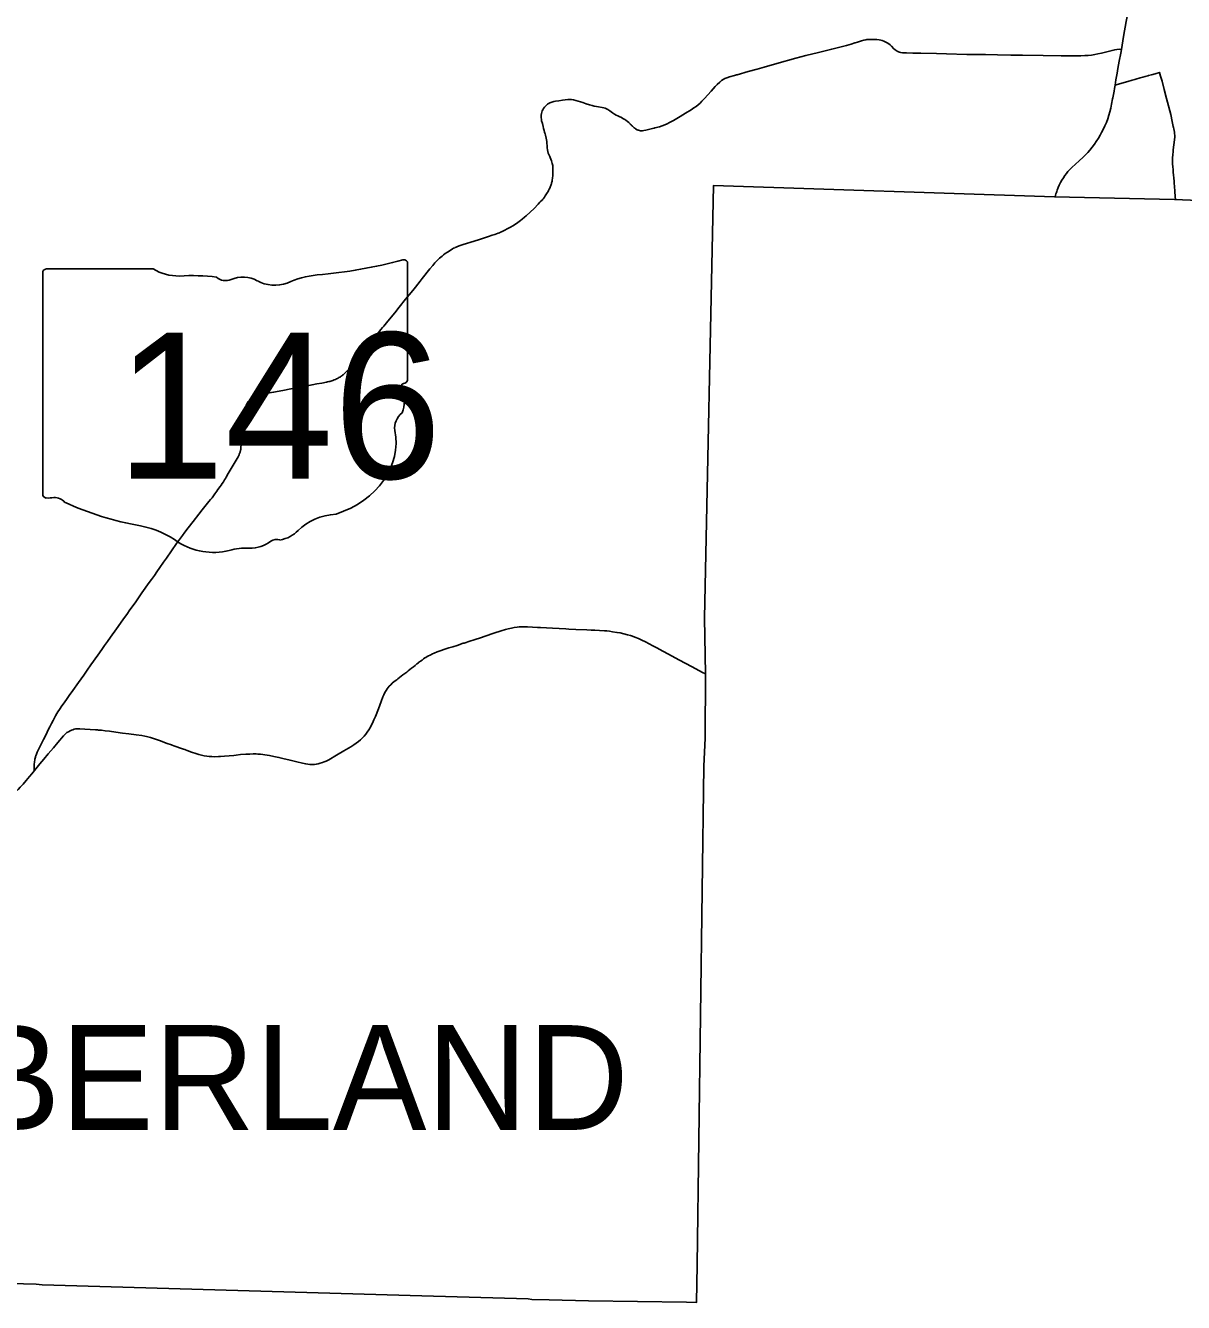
# Model space of a CAD drawing. Extents: x 1761803 to 2441803, y 509895 to 949895.
# Drawn here: x 2213926 to 2236027, y 766180 to 790556 of the extents above; entities that cross this region are included whole.
import ezdxf

# ---------------------------------------------------------------- set-up
doc = ezdxf.new("R2010")
doc.units = 0
for name, color, linetype in [('GM_X_County', 7, 'Continuous'), ('GM_X_County_Road', 7, 'Continuous'), ('GM_X_Minor_Lake', 7, 'Continuous'), ('GM_X_Township_Road', 7, 'Continuous')]:
    doc.layers.add(name, color=color, linetype=linetype)

msp = doc.modelspace()

# ---------------------------------------------------------------- linework, layer by layer
at = {"layer": 'GM_X_County'}
msp.add_lwpolyline([(2237079, 787186), (2235857, 787235), (2233562, 787283), (2227054, 787501), (2226882, 779241), (2226906, 778181), (2226899, 776950), (2226874, 776417), (2226745, 766901), (2226735, 766180), (2226544, 766184), (2224671, 766212), (2223922, 766228), (2223586, 766237), (2223518, 766250), (2221487, 766304), (2214245, 766519), (2214126, 766527), (2207163, 766713)], dxfattribs=at)
at = {"layer": 'GM_X_Minor_Lake'}
for points in [[(2234842, 790097), (2234870, 790261), (2234885, 790346), (2234936, 790634), (2234970, 790821)], [(2214097, 776334), (2214092, 776356), (2214090, 776368), (2214088, 776385), (2214088, 776399), (2214089, 776425), (2214091, 776460), (2214094, 776486), (2214097, 776509), (2214101, 776531), (2214105, 776554), (2214110, 776572), (2214114, 776588), (2214118, 776602), (2214123, 776616), (2214133, 776644), (2214150, 776682), (2214208, 776800), (2214270, 776927), (2214298, 776986), (2214379, 777151), (2214387, 777168), (2214418, 777230), (2214450, 777291), (2214497, 777378), (2214525, 777426), (2214544, 777456), (2214573, 777499), (2214621, 777570), (2214660, 777626), (2214719, 777708), (2214759, 777764), (2214828, 777860), (2214938, 778016), (2215036, 778155), (2215105, 778251), (2215173, 778351), (2215303, 778537), (2215381, 778646), (2215433, 778718), (2215488, 778796), (2215549, 778881), (2215664, 779041), (2215739, 779145), (2215797, 779228), (2215856, 779311), (2215918, 779399), (2215979, 779485), (2216028, 779555), (2216082, 779633), (2216147, 779728), (2216210, 779816), (2216267, 779896), (2216328, 779981), (2216384, 780058), (2216431, 780125), (2216490, 780212), (2216558, 780309), (2216615, 780389), (2216809, 780666), (2216865, 780746), (2216921, 780824), (2216967, 780887), (2217028, 780965), (2217126, 781091), (2217232, 781226), (2217297, 781308), (2217375, 781405), (2217427, 781468), (2217459, 781510), (2217485, 781543), (2217537, 781615), (2217576, 781668), (2217598, 781700), (2217639, 781755), (2217659, 781784), (2217680, 781815), (2217701, 781848), (2217724, 781884), (2217740, 781909), (2217755, 781934), (2217796, 782002), (2217852, 782098), (2217947, 782259), (2217981, 782322), (2217995, 782350), (2218000, 782360), (2218006, 782374), (2218012, 782387), (2218017, 782400), (2218020, 782411), (2218024, 782424), (2218027, 782436), (2218029, 782447), (2218032, 782460), (2218033, 782471), (2218037, 782496), (2218044, 782565), (2218050, 782641), (2218053, 782676), (2218066, 782826), (2218078, 782960), (2218090, 783064), (2218096, 783109), (2218100, 783145), (2218106, 783180), (2218110, 783209), (2218115, 783232), (2218120, 783252), (2218124, 783270), (2218129, 783285), (2218134, 783300), (2218139, 783312), (2218144, 783324), (2218149, 783334), (2218155, 783344), (2218162, 783356), (2218171, 783369), (2218177, 783377), (2218183, 783386), (2218189, 783393), (2218195, 783399), (2218204, 783410), (2218214, 783421), (2218224, 783430), (2218233, 783438), (2218244, 783447), (2218256, 783456), (2218268, 783464), (2218281, 783472), (2218293, 783478), (2218305, 783484), (2218316, 783488), (2218326, 783492), (2218338, 783495), (2218350, 783498), (2218369, 783503), (2218391, 783507), (2218546, 783535), (2218659, 783556), (2218836, 783590), (2218990, 783620), (2219138, 783649), (2219244, 783670), (2219302, 783681), (2219396, 783698), (2219483, 783713), (2219583, 783732), (2219670, 783749), (2219691, 783753), (2219712, 783758), (2219733, 783763), (2219753, 783769), (2219774, 783775), (2219794, 783782), (2219817, 783791), (2219840, 783801), (2219860, 783809), (2219879, 783819), (2219893, 783826), (2219908, 783834), (2219922, 783842), (2219935, 783850), (2219949, 783860), (2219964, 783870), (2219976, 783880), (2219989, 783891), (2220021, 783920), (2220052, 783950), (2220074, 783973), (2220096, 783998), (2220116, 784020), (2220148, 784057), (2220203, 784123), (2220243, 784170), (2220306, 784246), (2220403, 784366), (2220460, 784438), (2220525, 784520), (2220580, 784589), (2220709, 784751), (2220741, 784790), (2220762, 784814), (2220792, 784849), (2220842, 784914), (2220972, 785074), (2221057, 785179), (2221181, 785331), (2221318, 785498), (2221369, 785562), (2221456, 785674), (2221498, 785728), (2221644, 785909), (2221700, 785978), (2221719, 786001), (2221739, 786026), (2221764, 786052), (2221786, 786076), (2221810, 786099), (2221830, 786117), (2221850, 786135), (2221875, 786154), (2221904, 786177), (2221938, 786202), (2221977, 786229), (2222029, 786263), (2222077, 786291), (2222097, 786303), (2222117, 786313), (2222129, 786319), (2222142, 786325), (2222157, 786332), (2222171, 786337), (2222220, 786354), (2222279, 786373), (2222486, 786439), (2222590, 786472), (2222765, 786530), (2222835, 786553), (2222884, 786570), (2222913, 786580), (2222945, 786591), (2222970, 786601), (2222993, 786610), (2223012, 786619), (2223035, 786630), (2223059, 786642), (2223087, 786656), (2223108, 786668), (2223133, 786681), (2223180, 786709), (2223225, 786735), (2223296, 786779), (2223324, 786797), (2223348, 786813), (2223375, 786833), (2223407, 786857), (2223452, 786895), (2223481, 786921), (2223556, 786991), (2223633, 787066), (2223711, 787146), (2223745, 787181), (2223764, 787202), (2223785, 787225), (2223801, 787244), (2223816, 787263), (2223830, 787281), (2223845, 787302), (2223859, 787322), (2223872, 787344), (2223885, 787364), (2223899, 787389), (2223910, 787410), (2223922, 787433), (2223931, 787452), (2223940, 787472), (2223946, 787487), (2223951, 787502), (2223957, 787519), (2223962, 787534), (2223966, 787551), (2223970, 787569), (2223975, 787588), (2223979, 787611), (2223982, 787635), (2223985, 787657), (2223988, 787683), (2223990, 787709), (2223991, 787735), (2223992, 787762), (2223993, 787785), (2223993, 787808), (2223991, 787843), (2223990, 787866), (2223987, 787887), (2223982, 787905), (2223978, 787921), (2223970, 787949), (2223963, 787971), (2223950, 788004), (2223938, 788035), (2223930, 788056), (2223904, 788120), (2223894, 788151), (2223886, 788186), (2223881, 788219), (2223880, 788258), (2223878, 788313), (2223876, 788342), (2223871, 788374), (2223863, 788409), (2223849, 788466), (2223842, 788491), (2223839, 788504), (2223833, 788523), (2223826, 788551), (2223814, 788593), (2223804, 788630), (2223790, 788684), (2223776, 788739), (2223771, 788768), (2223768, 788791), (2223766, 788818), (2223766, 788820), (2223768, 788848), (2223773, 788874), (2223780, 788900), (2223789, 788925), (2223799, 788946), (2223814, 788972), (2223831, 788996), (2223851, 789019), (2223867, 789036), (2223888, 789053), (2223910, 789068), (2223911, 789069), (2223933, 789081), (2223952, 789089), (2223974, 789096), (2224006, 789103), (2224042, 789110), (2224107, 789121), (2224175, 789132), (2224227, 789139), (2224276, 789143), (2224309, 789144), (2224346, 789143), (2224385, 789138), (2224427, 789128), (2224472, 789115), (2224562, 789086), (2224627, 789064), (2224687, 789044), (2224740, 789028), (2224781, 789017), (2224825, 789008), (2224861, 789003), (2224932, 788991), (2224962, 788986), (2224991, 788978), (2225015, 788968), (2225039, 788955), (2225077, 788929), (2225127, 788892), (2225165, 788867), (2225199, 788847), (2225231, 788831), (2225266, 788814), (2225287, 788804), (2225299, 788799), (2225328, 788783), (2225365, 788761), (2225384, 788748), (2225413, 788726), (2225440, 788703), (2225452, 788692), (2225461, 788683), (2225464, 788679), (2225465, 788678), (2225469, 788674), (2225484, 788658), (2225491, 788652), (2225495, 788648), (2225506, 788637), (2225508, 788635), (2225525, 788620), (2225530, 788616), (2225539, 788608), (2225544, 788604), (2225556, 788594), (2225566, 788586), (2225579, 788577), (2225587, 788573), (2225598, 788567), (2225618, 788559), (2225627, 788556), (2225642, 788552), (2225661, 788548), (2225680, 788547), (2225699, 788548), (2225724, 788551), (2225762, 788559), (2225817, 788572), (2225890, 788590), (2225921, 788598), (2225934, 788601), (2226023, 788625), (2226076, 788641), (2226128, 788660), (2226173, 788680), (2226216, 788702), (2226293, 788746), (2226420, 788821), (2226524, 788884), (2226631, 788948), (2226683, 788982), (2226726, 789012), (2226764, 789042), (2226800, 789075), (2226837, 789112), (2226883, 789163), (2227010, 789305), (2227088, 789390), (2227129, 789432), (2227176, 789478), (2227209, 789506), (2227239, 789526), (2227272, 789544), (2227309, 789558), (2227359, 789575), (2227457, 789602), (2227495, 789613), (2227510, 789618), (2227719, 789676), (2227889, 789724), (2228025, 789763), (2228267, 789834), (2228625, 789933), (2228819, 789983), (2229061, 790042), (2229188, 790074), (2229315, 790107), (2229443, 790139), (2229592, 790176), (2229684, 790202), (2229755, 790224), (2229763, 790227), (2229802, 790240), (2229880, 790266), (2229924, 790279), (2229926, 790279), (2229963, 790286), (2229983, 790288), (2230019, 790291), (2230065, 790291), (2230121, 790290), (2230175, 790287), (2230217, 790282), (2230249, 790275), (2230275, 790268), (2230306, 790257), (2230345, 790239), (2230374, 790223), (2230402, 790205), (2230429, 790185), (2230456, 790160), (2230501, 790113), (2230523, 790093), (2230543, 790078), (2230565, 790065), (2230589, 790054), (2230604, 790048), (2230632, 790041), (2230667, 790036), (2230699, 790034), (2230739, 790033), (2230860, 790030), (2231011, 790028), (2231316, 790023), (2231506, 790018), (2231893, 790006), (2232044, 790003), (2232251, 790000), (2232477, 789996), (2232733, 789992), (2232956, 789991), (2233350, 789983), (2233691, 789979), (2233914, 789976), (2233950, 789976), (2234068, 789978), (2234147, 789982), (2234205, 789986), (2234270, 789993), (2234332, 790002), (2234390, 790013), (2234460, 790028), (2234460, 790028)], [(2234460, 790028), (2234663, 790081), (2234715, 790093), (2234757, 790100), (2234797, 790102), (2234842, 790097)], [(2234842, 790097), (2234829, 790026), (2234800, 789873), (2234776, 789738)], [(2234776, 789738), (2234760, 789644), (2234738, 789518), (2234723, 789420)], [(2234807, 789444), (2234967, 789489), (2235049, 789512), (2235096, 789526), (2235118, 789533), (2235203, 789558), (2235250, 789571), (2235297, 789584), (2235345, 789597), (2235361, 789601), (2235414, 789617), (2235439, 789624), (2235503, 789641), (2235548, 789654)], [(2235548, 789654), (2235568, 789660), (2235589, 789590), (2235618, 789492), (2235660, 789335), (2235706, 789165), (2235786, 788855)], [(2233578, 787281), (2233587, 787318), (2233593, 787343), (2233601, 787368), (2233608, 787390), (2233616, 787414), (2233635, 787463), (2233656, 787511), (2233679, 787558), (2233707, 787606), (2233734, 787651), (2233763, 787694), (2233793, 787733), (2233822, 787768), (2233858, 787806), (2233898, 787845), (2234039, 787972), (2234113, 788042), (2234165, 788092), (2234203, 788133), (2234239, 788176), (2234286, 788235), (2234329, 788293), (2234363, 788342), (2234406, 788408), (2234438, 788462), (2234465, 788511), (2234508, 788599), (2234528, 788641), (2234555, 788708), (2234580, 788776), (2234604, 788847), (2234622, 788911), (2234640, 788981), (2234656, 789054), (2234675, 789154), (2234679, 789174), (2234702, 789300), (2234711, 789355), (2234723, 789420)], [(2234723, 789420), (2234807, 789444)], [(2235786, 788855), (2235810, 788727), (2235832, 788627), (2235836, 788608), (2235840, 788586), (2235853, 788518), (2235857, 788492), (2235859, 788459), (2235859, 788422), (2235857, 788380), (2235850, 788321), (2235838, 788233), (2235831, 788178), (2235827, 788145), (2235822, 788093), (2235817, 788025), (2235816, 788006), (2235817, 787944), (2235819, 787901), (2235822, 787872), (2235825, 787843), (2235827, 787823), (2235828, 787810), (2235830, 787788), (2235833, 787752), (2235837, 787706), (2235843, 787644), (2235848, 787586), (2235852, 787540), (2235857, 787491), (2235865, 787386), (2235871, 787291), (2235875, 787233)], [(2214097, 776334), (2214201, 776464), (2214274, 776552), (2214360, 776655), (2214458, 776770), (2214540, 776868), (2214653, 776999), (2214675, 777023), (2214692, 777039), (2214713, 777057), (2214743, 777076), (2214775, 777094), (2214802, 777106), (2214827, 777114), (2214853, 777121), (2214882, 777127), (2214919, 777130), (2214965, 777130), (2215060, 777126), (2215161, 777120), (2215259, 777112), (2215301, 777109), (2215317, 777107), (2215376, 777102), (2215448, 777094), (2215526, 777084), (2215649, 777067), (2215779, 777050), (2215896, 777036), (2216040, 777018), (2216147, 777001), (2216202, 776991), (2216234, 776984), (2216263, 776977), (2216310, 776963), (2216385, 776939), (2216482, 776905), (2216629, 776851), (2216710, 776822), (2216723, 776817), (2216755, 776806), (2216923, 776747), (2216942, 776741), (2216967, 776733), (2216976, 776730), (2217010, 776717), (2217093, 776687), (2217176, 776659), (2217236, 776641), (2217283, 776628), (2217337, 776616), (2217385, 776608), (2217430, 776603), (2217482, 776599), (2217534, 776598), (2217606, 776601), (2217645, 776603), (2217721, 776609), (2217900, 776624), (2217943, 776628), (2218031, 776637), (2218129, 776645), (2218208, 776648), (2218270, 776650), (2218326, 776650), (2218362, 776648), (2218412, 776645), (2218454, 776641), (2218493, 776635), (2218581, 776621), (2218662, 776605), (2218761, 776584), (2218835, 776566), (2218974, 776530), (2219105, 776498), (2219213, 776473), (2219274, 776461), (2219316, 776454), (2219353, 776450), (2219358, 776449), (2219397, 776448), (2219439, 776451), (2219474, 776455), (2219513, 776463), (2219551, 776472), (2219594, 776486), (2219624, 776498), (2219663, 776515), (2219712, 776541), (2219859, 776627), (2220004, 776710), (2220137, 776789), (2220193, 776824), (2220238, 776855), (2220280, 776887), (2220317, 776918), (2220353, 776952), (2220388, 776990), (2220421, 777031), (2220448, 777068), (2220477, 777111), (2220508, 777161), (2220532, 777204), (2220548, 777236), (2220576, 777299), (2220603, 777366), (2220661, 777515), (2220714, 777653), (2220747, 777739), (2220764, 777782), (2220784, 777823), (2220806, 777861), (2220826, 777891), (2220846, 777917), (2220869, 777945), (2220897, 777973), (2220926, 778000), (2220964, 778032), (2221010, 778068), (2221030, 778083), (2221063, 778109), (2221128, 778159), (2221167, 778189), (2221201, 778215), (2221229, 778237), (2221260, 778261), (2221294, 778287), (2221328, 778313), (2221364, 778342), (2221397, 778368), (2221428, 778393), (2221429, 778394), (2221462, 778419), (2221493, 778443), (2221522, 778464), (2221550, 778483), (2221569, 778495), (2221594, 778510), (2221620, 778525), (2221646, 778539), (2221694, 778562), (2221724, 778575), (2221782, 778599), (2221837, 778619), (2221931, 778651), (2222006, 778675), (2222081, 778698), (2222162, 778724), (2222280, 778763), (2222295, 778768), (2222314, 778775), (2222385, 778798), (2222507, 778837), (2222607, 778868), (2222696, 778897), (2222864, 778954), (2223004, 779000), (2223089, 779026), (2223139, 779040), (2223204, 779055), (2223255, 779065), (2223308, 779072), (2223347, 779076), (2223386, 779078), (2223429, 779079), (2223508, 779077), (2223603, 779072), (2223698, 779066), (2223757, 779063), (2223872, 779059), (2223983, 779052), (2224114, 779044), (2224239, 779037), (2224298, 779034), (2224426, 779029), (2224642, 779018), (2224724, 779014), (2224792, 779011), (2224881, 779007), (2224976, 779002), (2225021, 778998), (2225074, 778993), (2225132, 778985), (2225214, 778972), (2225272, 778961), (2225345, 778944), (2225412, 778927), (2225472, 778909), (2225512, 778896), (2225558, 778878), (2225622, 778852), (2225688, 778822), (2225756, 778789), (2225899, 778715), (2225977, 778674), (2226092, 778612), (2226199, 778554), (2226393, 778450), (2226648, 778314), (2226844, 778208), (2226901, 778178)], [(2213764, 775953), (2213785, 775974), (2213826, 776017), (2213879, 776075), (2213937, 776141), (2214004, 776218), (2214045, 776268), (2214097, 776334)]]:
    msp.add_lwpolyline(points, dxfattribs=at)
at = {"layer": 'GM_X_Township_Road'}
for p, q in [((2216364, 785909), (2214325, 785909)), ((2221217, 783803), (2221217, 786014)), ((2214257, 785836), (2214257, 781610)), ((2221217, 783803), (2221217, 783803))]:
    msp.add_line(p, q, dxfattribs=at)
for centre, major_axis, start_param, end_param in [((2214336, 785845), (80.6, 0), 1.712693, 3.28349), ((2216849, 786400), (782, 0), 4.042523, 4.731795), ((2218738, 791671), (7382, 0), 4.814394, 5.042369), ((2221140, 786023), (77.5, 0), 6.141152, 7.989035), ((2217109, 783536), (2808, 0), 1.404758, 1.657858), ((2217746, 785867), (226, 0), 3.836095, 5.185415), ((2218077, 785379), (469, 0), 0.950623, 2.079405), ((2218683, 786049), (564, 0), 4.081561, 5.145723), ((2219680, 784618), (1485, 0), 1.699011, 2.107814), ((2221200, 783640), (120, 0), 1.883978, 3.671073), ((2221135, 783794), (82.9, 0), 5.05454, 6.418171), ((2220437, 783361), (720, 0), 5.934695, 6.695948), ((2221495, 782878), (524, 0), 2.387724, 3.262537), ((2219151, 782596), (1846, 0), 5.101752, 6.440018), ((2214337, 781600), (81.4, 0), 3.00124, 4.508301), ((2214350, 782033), (621, 0), 4.665946, 4.897461), ((2214477, 781366), (224, 0), 0.519207, 1.627899), ((2217303, 785163), (5331, 0), 4.195997, 4.488961), ((2219930, 780423), (1011, 0), 1.647645, 2.488434), ((2215714, 779711), (1668, 0), 0.823519, 1.323587), ((2218649, 781200), (597, 0), 4.937069, 5.64225), ((2217518, 781345), (1058, 0), 4.026481, 4.996735), ((2218129, 779884), (870, 0), 1.495662, 1.94098), ((2218206, 781028), (564, 0), 4.691044, 5.507374), ((2218716, 780619), (159, 0), 1.147584, 2.315152)]:
    msp.add_ellipse(centre, major_axis=major_axis, ratio=0.8, start_param=start_param, end_param=end_param, dxfattribs=at)

# ---------------------------------------------------------------- texts
at = {"layer": 'GM_X_County_Road'}
msp.add_text('CUMBERLAND', height=2000, rotation=0, dxfattribs=at).set_placement((2206716, 769474))
at = {"layer": 'GM_X_Township_Road'}
msp.add_text('146', height=2784.4, dxfattribs=at).set_placement((2215657, 781908))

doc.saveas('drawing.dxf')
